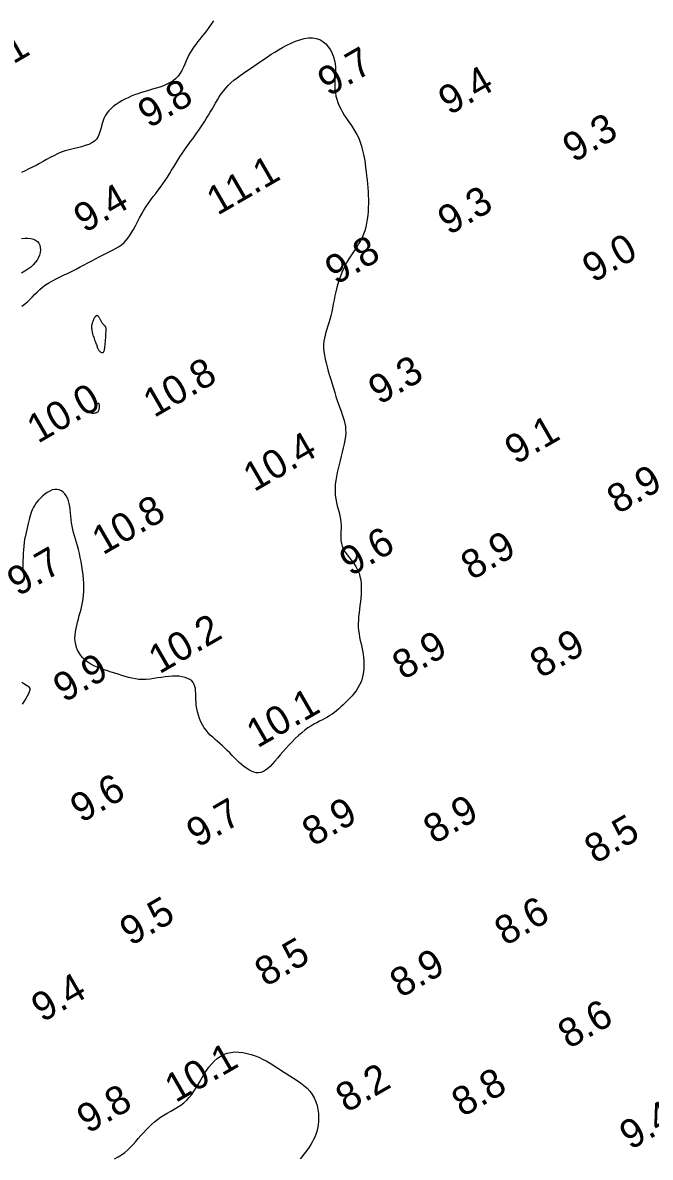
# Model space of a CAD drawing. Extents: x 3024098 to 3056816, y 418252 to 509144.
# Drawn here: x 3033200.8 to 3033310.2, y 418587.9 to 418785.7 of the extents above; entities that cross this region are included whole.
import ezdxf

# ---------------------------------------------------------------- set-up
doc = ezdxf.new("R2010")
doc.units = 0
doc.layers.add('V-CHAN-CONT-EL10', color=7, linetype='Continuous')
doc.layers.add('V-TOPO-SOUN-0911', color=7, linetype='Continuous')

msp = doc.modelspace()

# ---------------------------------------------------------------- linework, layer by layer
at = {"layer": 'V-CHAN-CONT-EL10'}
for points in [[(3033234.05, 418785.98), (3033233.66, 418785.39), (3033233.25, 418784.81), (3033232.84, 418784.25), (3033232.44, 418783.73), (3033232.04, 418783.23), (3033231.66, 418782.77), (3033231.29, 418782.32), (3033230.95, 418781.89), (3033230.62, 418781.46), (3033230.31, 418781.01), (3033230.02, 418780.55), (3033229.76, 418780.07), (3033229.51, 418779.55), (3033229.28, 418779.01), (3033229.05, 418778.45), (3033228.81, 418777.9), (3033228.55, 418777.35), (3033228.25, 418776.84), (3033227.91, 418776.35), (3033227.51, 418775.92), (3033227.04, 418775.54), (3033226.52, 418775.21), (3033225.95, 418774.92), (3033225.34, 418774.67), (3033224.71, 418774.45), (3033224.06, 418774.25), (3033223.4, 418774.06), (3033222.75, 418773.87), (3033222.12, 418773.68), (3033221.5, 418773.48), (3033220.89, 418773.28), (3033220.3, 418773.06), (3033219.72, 418772.84), (3033219.17, 418772.59), (3033218.62, 418772.33), (3033218.1, 418772.05), (3033217.59, 418771.76), (3033217.11, 418771.43), (3033216.65, 418771.09), (3033216.23, 418770.72), (3033215.84, 418770.32), (3033215.49, 418769.89), (3033215.19, 418769.44), (3033214.95, 418768.95), (3033214.75, 418768.44), (3033214.6, 418767.9), (3033214.46, 418767.36), (3033214.31, 418766.83), (3033214.15, 418766.31), (3033213.94, 418765.83), (3033213.67, 418765.39), (3033213.31, 418765.01), (3033212.86, 418764.7), (3033212.32, 418764.44), (3033211.71, 418764.23), (3033211.04, 418764.04), (3033210.34, 418763.87), (3033209.62, 418763.7), (3033208.9, 418763.52), (3033208.19, 418763.31), (3033207.5, 418763.07), (3033206.85, 418762.78), (3033206.21, 418762.48), (3033205.58, 418762.15), (3033204.97, 418761.81), (3033204.36, 418761.47), (3033203.75, 418761.12), (3033203.13, 418760.79), (3033202.5, 418760.48), (3033201.86, 418760.17), (3033201.23, 418759.87), (3033200.61, 418759.57)], [(3033200.64, 418736.25), (3033201.15, 418736.62), (3033201.62, 418737.01), (3033202.06, 418737.42), (3033202.48, 418737.85), (3033202.89, 418738.29), (3033203.32, 418738.72), (3033203.77, 418739.15), (3033204.25, 418739.56), (3033204.79, 418739.95), (3033205.38, 418740.32), (3033206, 418740.67), (3033206.65, 418741.02), (3033207.33, 418741.36), (3033208.02, 418741.69), (3033208.73, 418742.03), (3033209.43, 418742.38), (3033210.13, 418742.73), (3033210.82, 418743.09), (3033211.5, 418743.45), (3033212.17, 418743.81), (3033212.83, 418744.17), (3033213.48, 418744.51), (3033214.11, 418744.84), (3033214.72, 418745.15), (3033215.32, 418745.44), (3033215.9, 418745.72), (3033216.46, 418746), (3033216.99, 418746.29), (3033217.51, 418746.6), (3033218, 418746.96), (3033218.46, 418747.36), (3033218.9, 418747.82), (3033219.32, 418748.36), (3033219.71, 418748.95), (3033220.09, 418749.59), (3033220.45, 418750.26), (3033220.81, 418750.95), (3033221.17, 418751.64), (3033221.54, 418752.33), (3033221.92, 418752.99), (3033222.31, 418753.62), (3033222.72, 418754.22), (3033223.14, 418754.8), (3033223.56, 418755.36), (3033223.99, 418755.91), (3033224.41, 418756.46), (3033224.83, 418757.01), (3033225.24, 418757.58), (3033225.64, 418758.15), (3033226.02, 418758.74), (3033226.39, 418759.34), (3033226.76, 418759.93), (3033227.12, 418760.53), (3033227.48, 418761.13), (3033227.85, 418761.71), (3033228.21, 418762.28), (3033228.58, 418762.84), (3033228.94, 418763.38), (3033229.32, 418763.9), (3033229.69, 418764.42), (3033230.06, 418764.93), (3033230.43, 418765.43), (3033230.79, 418765.94), (3033231.15, 418766.44), (3033231.5, 418766.95), (3033231.85, 418767.46), (3033232.19, 418767.97), (3033232.53, 418768.49), (3033232.85, 418769.01), (3033233.18, 418769.53), (3033233.5, 418770.06), (3033233.81, 418770.59), (3033234.12, 418771.13), (3033234.43, 418771.66), (3033234.74, 418772.2), (3033235.07, 418772.72), (3033235.41, 418773.24), (3033235.78, 418773.75), (3033236.18, 418774.24), (3033236.62, 418774.72), (3033237.09, 418775.18), (3033237.61, 418775.62), (3033238.15, 418776.05), (3033238.71, 418776.47), (3033239.29, 418776.88), (3033239.89, 418777.28), (3033240.49, 418777.68), (3033241.08, 418778.09), (3033241.68, 418778.5), (3033242.27, 418778.91), (3033242.86, 418779.32), (3033243.46, 418779.73), (3033244.08, 418780.15), (3033244.72, 418780.55), (3033245.39, 418780.95), (3033246.08, 418781.35), (3033246.81, 418781.74), (3033247.56, 418782.1), (3033248.33, 418782.42), (3033249.1, 418782.69), (3033249.86, 418782.89), (3033250.6, 418783.01), (3033251.31, 418783.03), (3033251.97, 418782.93), (3033252.58, 418782.71), (3033253.13, 418782.38), (3033253.62, 418781.96), (3033254.05, 418781.46), (3033254.42, 418780.91), (3033254.72, 418780.31), (3033254.96, 418779.7), (3033255.14, 418779.09), (3033255.24, 418778.5), (3033255.29, 418777.92), (3033255.31, 418777.35), (3033255.29, 418776.79), (3033255.25, 418776.23), (3033255.21, 418775.68), (3033255.19, 418775.13), (3033255.19, 418774.57), (3033255.22, 418774.01), (3033255.29, 418773.45), (3033255.4, 418772.88), (3033255.55, 418772.31), (3033255.73, 418771.74), (3033255.96, 418771.18), (3033256.22, 418770.62), (3033256.51, 418770.07), (3033256.85, 418769.53), (3033257.21, 418768.99), (3033257.58, 418768.46), (3033257.96, 418767.91), (3033258.34, 418767.35), (3033258.71, 418766.77), (3033259.05, 418766.16), (3033259.36, 418765.52), (3033259.62, 418764.85), (3033259.85, 418764.14), (3033260.04, 418763.41), (3033260.21, 418762.67), (3033260.34, 418761.92), (3033260.46, 418761.16), (3033260.56, 418760.41), (3033260.65, 418759.67), (3033260.74, 418758.95), (3033260.82, 418758.25), (3033260.89, 418757.55), (3033260.94, 418756.87), (3033260.99, 418756.19), (3033261.03, 418755.52), (3033261.04, 418754.84), (3033261.05, 418754.16), (3033261.03, 418753.46), (3033261, 418752.77), (3033260.94, 418752.07), (3033260.85, 418751.39), (3033260.73, 418750.71), (3033260.59, 418750.05), (3033260.41, 418749.41), (3033260.19, 418748.8), (3033259.94, 418748.22), (3033259.65, 418747.66), (3033259.34, 418747.12), (3033259.01, 418746.59), (3033258.67, 418746.07), (3033258.32, 418745.55), (3033257.97, 418745.02), (3033257.63, 418744.48), (3033257.31, 418743.92), (3033257, 418743.34), (3033256.7, 418742.74), (3033256.43, 418742.13), (3033256.17, 418741.49), (3033255.94, 418740.84), (3033255.72, 418740.17), (3033255.53, 418739.48), (3033255.36, 418738.77), (3033255.2, 418738.06), (3033255.06, 418737.34), (3033254.92, 418736.63), (3033254.79, 418735.93), (3033254.65, 418735.24), (3033254.51, 418734.58), (3033254.35, 418733.95), (3033254.18, 418733.36), (3033254, 418732.8), (3033253.82, 418732.25), (3033253.65, 418731.72), (3033253.5, 418731.2), (3033253.37, 418730.67), (3033253.28, 418730.13), (3033253.23, 418729.56), (3033253.24, 418728.97), (3033253.29, 418728.35), (3033253.39, 418727.71), (3033253.51, 418727.04), (3033253.67, 418726.35), (3033253.86, 418725.65), (3033254.06, 418724.93), (3033254.27, 418724.19), (3033254.49, 418723.45), (3033254.72, 418722.7), (3033254.95, 418721.96), (3033255.18, 418721.22), (3033255.4, 418720.51), (3033255.63, 418719.81), (3033255.86, 418719.15), (3033256.07, 418718.52), (3033256.28, 418717.93), (3033256.48, 418717.38), (3033256.66, 418716.85), (3033256.82, 418716.33), (3033256.94, 418715.82), (3033257.03, 418715.29), (3033257.08, 418714.74), (3033257.09, 418714.17), (3033257.04, 418713.56), (3033256.95, 418712.91), (3033256.83, 418712.24), (3033256.67, 418711.54), (3033256.5, 418710.83), (3033256.31, 418710.11), (3033256.12, 418709.38), (3033255.93, 418708.66), (3033255.76, 418707.95), (3033255.6, 418707.25), (3033255.46, 418706.56), (3033255.35, 418705.88), (3033255.27, 418705.21), (3033255.23, 418704.56), (3033255.23, 418703.91), (3033255.27, 418703.28), (3033255.35, 418702.65), (3033255.48, 418702.04), (3033255.62, 418701.44), (3033255.78, 418700.85), (3033255.94, 418700.28), (3033256.08, 418699.7), (3033256.19, 418699.14), (3033256.27, 418698.59), (3033256.29, 418698.04), (3033256.28, 418697.5), (3033256.26, 418696.96), (3033256.23, 418696.43), (3033256.22, 418695.91), (3033256.25, 418695.4), (3033256.33, 418694.89), (3033256.48, 418694.39), (3033256.71, 418693.89), (3033257.01, 418693.4), (3033257.36, 418692.91), (3033257.74, 418692.41), (3033258.13, 418691.9), (3033258.51, 418691.39), (3033258.87, 418690.85), (3033259.17, 418690.3), (3033259.41, 418689.73), (3033259.58, 418689.14), (3033259.71, 418688.54), (3033259.78, 418687.92), (3033259.81, 418687.28), (3033259.81, 418686.64), (3033259.77, 418686), (3033259.72, 418685.35), (3033259.65, 418684.71), (3033259.57, 418684.07), (3033259.48, 418683.42), (3033259.41, 418682.79), (3033259.34, 418682.16), (3033259.3, 418681.54), (3033259.27, 418680.92), (3033259.29, 418680.32), (3033259.33, 418679.73), (3033259.42, 418679.14), (3033259.52, 418678.56), (3033259.64, 418677.98), (3033259.77, 418677.4), (3033259.89, 418676.81), (3033260.01, 418676.22), (3033260.11, 418675.62), (3033260.19, 418675.01), (3033260.24, 418674.39), (3033260.25, 418673.77), (3033260.24, 418673.14), (3033260.18, 418672.53), (3033260.09, 418671.92), (3033259.95, 418671.34), (3033259.76, 418670.78), (3033259.52, 418670.24), (3033259.23, 418669.72), (3033258.91, 418669.23), (3033258.56, 418668.77), (3033258.19, 418668.32), (3033257.81, 418667.9), (3033257.41, 418667.5), (3033257.02, 418667.11), (3033256.64, 418666.74), (3033256.26, 418666.39), (3033255.89, 418666.06), (3033255.51, 418665.74), (3033255.13, 418665.44), (3033254.73, 418665.15), (3033254.33, 418664.88), (3033253.91, 418664.62), (3033253.47, 418664.38), (3033253.02, 418664.14), (3033252.54, 418663.9), (3033252.06, 418663.65), (3033251.55, 418663.37), (3033251.04, 418663.07), (3033250.51, 418662.73), (3033249.97, 418662.34), (3033249.42, 418661.89), (3033248.86, 418661.4), (3033248.3, 418660.88), (3033247.75, 418660.32), (3033247.21, 418659.75), (3033246.68, 418659.17), (3033246.16, 418658.59), (3033245.67, 418658.02), (3033245.21, 418657.47), (3033244.77, 418656.96), (3033244.35, 418656.48), (3033243.94, 418656.04), (3033243.53, 418655.67), (3033243.14, 418655.36), (3033242.74, 418655.12), (3033242.33, 418654.97), (3033241.92, 418654.91), (3033241.5, 418654.93), (3033241.08, 418655.04), (3033240.65, 418655.2), (3033240.21, 418655.43), (3033239.78, 418655.7), (3033239.35, 418656.02), (3033238.93, 418656.37), (3033238.51, 418656.74), (3033238.1, 418657.13), (3033237.69, 418657.54), (3033237.28, 418657.95), (3033236.88, 418658.37), (3033236.46, 418658.79), (3033236.05, 418659.2), (3033235.62, 418659.6), (3033235.19, 418659.98), (3033234.76, 418660.35), (3033234.33, 418660.72), (3033233.91, 418661.1), (3033233.5, 418661.48), (3033233.11, 418661.89), (3033232.75, 418662.32), (3033232.42, 418662.78), (3033232.12, 418663.28), (3033231.86, 418663.81), (3033231.63, 418664.37), (3033231.44, 418664.94), (3033231.28, 418665.52), (3033231.16, 418666.1), (3033231.06, 418666.67), (3033231.01, 418667.22), (3033230.98, 418667.75), (3033230.96, 418668.26), (3033230.96, 418668.73), (3033230.94, 418669.18), (3033230.9, 418669.6), (3033230.83, 418669.98), (3033230.71, 418670.33), (3033230.52, 418670.65), (3033230.26, 418670.93), (3033229.94, 418671.17), (3033229.54, 418671.37), (3033229.1, 418671.54), (3033228.6, 418671.66), (3033228.06, 418671.74), (3033227.49, 418671.78), (3033226.89, 418671.78), (3033226.27, 418671.73), (3033225.62, 418671.65), (3033224.97, 418671.55), (3033224.31, 418671.44), (3033223.65, 418671.34), (3033222.99, 418671.25), (3033222.33, 418671.19), (3033221.69, 418671.17), (3033221.07, 418671.2), (3033220.46, 418671.27), (3033219.85, 418671.39), (3033219.26, 418671.53), (3033218.66, 418671.7), (3033218.07, 418671.88), (3033217.47, 418672.08), (3033216.86, 418672.27), (3033216.24, 418672.47), (3033215.61, 418672.67), (3033214.99, 418672.87), (3033214.37, 418673.09), (3033213.78, 418673.32), (3033213.2, 418673.58), (3033212.66, 418673.87), (3033212.16, 418674.18), (3033211.71, 418674.54), (3033211.3, 418674.93), (3033210.94, 418675.36), (3033210.64, 418675.81), (3033210.38, 418676.28), (3033210.18, 418676.78), (3033210.04, 418677.3), (3033209.95, 418677.83), (3033209.92, 418678.37), (3033209.94, 418678.92), (3033210, 418679.47), (3033210.1, 418680.04), (3033210.22, 418680.6), (3033210.36, 418681.17), (3033210.52, 418681.74), (3033210.67, 418682.31), (3033210.83, 418682.88), (3033210.97, 418683.45), (3033211.1, 418684.03), (3033211.22, 418684.61), (3033211.32, 418685.22), (3033211.39, 418685.85), (3033211.44, 418686.5), (3033211.46, 418687.19), (3033211.45, 418687.91), (3033211.41, 418688.65), (3033211.34, 418689.42), (3033211.25, 418690.19), (3033211.14, 418690.96), (3033211, 418691.72), (3033210.85, 418692.46), (3033210.69, 418693.16), (3033210.52, 418693.83), (3033210.34, 418694.46), (3033210.16, 418695.07), (3033209.98, 418695.66), (3033209.81, 418696.23), (3033209.66, 418696.79), (3033209.53, 418697.35), (3033209.42, 418697.92), (3033209.33, 418698.49), (3033209.27, 418699.07), (3033209.21, 418699.65), (3033209.16, 418700.23), (3033209.1, 418700.79), (3033209.03, 418701.33), (3033208.93, 418701.85), (3033208.79, 418702.33), (3033208.62, 418702.79), (3033208.4, 418703.19), (3033208.15, 418703.55), (3033207.86, 418703.85), (3033207.54, 418704.08), (3033207.18, 418704.24), (3033206.8, 418704.32), (3033206.4, 418704.31), (3033205.97, 418704.21), (3033205.54, 418704.03), (3033205.09, 418703.77), (3033204.66, 418703.47), (3033204.24, 418703.12), (3033203.85, 418702.74), (3033203.49, 418702.35), (3033203.18, 418701.96), (3033202.91, 418701.58), (3033202.69, 418701.21), (3033202.51, 418700.84), (3033202.36, 418700.47), (3033202.23, 418700.09), (3033202.12, 418699.69), (3033202.01, 418699.28), (3033201.9, 418698.84), (3033201.77, 418698.37), (3033201.65, 418697.87), (3033201.52, 418697.35), (3033201.39, 418696.8), (3033201.27, 418696.23), (3033201.15, 418695.65), (3033201.06, 418695.05), (3033200.98, 418694.43), (3033200.92, 418693.8), (3033200.88, 418693.17), (3033200.86, 418692.52), (3033200.84, 418691.88), (3033200.83, 418691.23), (3033200.82, 418690.58), (3033200.81, 418689.94)], [(3033200.58, 418748.04), (3033201.16, 418748.09), (3033201.71, 418748.09), (3033202.22, 418748.04), (3033202.67, 418747.93), (3033203.06, 418747.76), (3033203.39, 418747.52), (3033203.63, 418747.23), (3033203.79, 418746.88), (3033203.88, 418746.49), (3033203.9, 418746.07), (3033203.85, 418745.62), (3033203.73, 418745.17), (3033203.54, 418744.72), (3033203.3, 418744.28), (3033202.99, 418743.85), (3033202.63, 418743.45), (3033202.2, 418743.07), (3033201.72, 418742.69), (3033201.17, 418742.33), (3033200.57, 418741.98)], [(3033200.68, 418670.69), (3033200.98, 418670.48), (3033201.28, 418670.31), (3033201.55, 418670.15), (3033201.77, 418669.99), (3033201.94, 418669.8), (3033202.04, 418669.59), (3033202.04, 418669.32), (3033201.96, 418669.01), (3033201.81, 418668.66), (3033201.61, 418668.26), (3033201.35, 418667.84), (3033201.06, 418667.38), (3033200.74, 418666.9)], [(3033216.78, 418587.65), (3033217.44, 418587.97), (3033218.04, 418588.33), (3033218.59, 418588.74), (3033219.1, 418589.19), (3033219.59, 418589.66), (3033220.05, 418590.15), (3033220.5, 418590.65), (3033220.95, 418591.16), (3033221.4, 418591.67), (3033221.85, 418592.17), (3033222.31, 418592.66), (3033222.78, 418593.14), (3033223.26, 418593.61), (3033223.77, 418594.06), (3033224.29, 418594.48), (3033224.84, 418594.88), (3033225.41, 418595.25), (3033226, 418595.61), (3033226.6, 418595.95), (3033227.19, 418596.29), (3033227.78, 418596.64), (3033228.35, 418597.01), (3033228.89, 418597.41), (3033229.38, 418597.85), (3033229.84, 418598.33), (3033230.26, 418598.85), (3033230.64, 418599.41), (3033231.01, 418599.98), (3033231.36, 418600.58), (3033231.71, 418601.19), (3033232.07, 418601.81), (3033232.44, 418602.42), (3033232.83, 418603.01), (3033233.25, 418603.59), (3033233.7, 418604.14), (3033234.17, 418604.64), (3033234.68, 418605.09), (3033235.22, 418605.48), (3033235.8, 418605.8), (3033236.41, 418606.04), (3033237.06, 418606.18), (3033237.75, 418606.25), (3033238.46, 418606.23), (3033239.18, 418606.15), (3033239.9, 418606.01), (3033240.61, 418605.82), (3033241.31, 418605.59), (3033241.98, 418605.32), (3033242.62, 418605.02), (3033243.23, 418604.7), (3033243.83, 418604.36), (3033244.41, 418604), (3033244.98, 418603.63), (3033245.55, 418603.25), (3033246.14, 418602.87), (3033246.73, 418602.48), (3033247.35, 418602.1), (3033247.98, 418601.7), (3033248.61, 418601.3), (3033249.22, 418600.88), (3033249.81, 418600.43), (3033250.35, 418599.95), (3033250.84, 418599.43), (3033251.27, 418598.86), (3033251.62, 418598.25), (3033251.89, 418597.59), (3033252.1, 418596.91), (3033252.25, 418596.21), (3033252.33, 418595.51), (3033252.37, 418594.82), (3033252.35, 418594.16), (3033252.29, 418593.53), (3033252.2, 418592.94), (3033252.06, 418592.4), (3033251.9, 418591.89), (3033251.71, 418591.42), (3033251.49, 418590.97), (3033251.25, 418590.53), (3033250.99, 418590.11), (3033250.72, 418589.69), (3033250.43, 418589.28), (3033250.13, 418588.86), (3033249.81, 418588.45), (3033249.48, 418588.04), (3033249.14, 418587.64)]]:
    msp.add_lwpolyline(points, dxfattribs=at)
for points in [[(3033215.17, 418729.47), (3033215.2, 418729.76), (3033215.22, 418730.07), (3033215.25, 418730.39), (3033215.27, 418730.71), (3033215.29, 418731.02), (3033215.31, 418731.3), (3033215.32, 418731.57), (3033215.33, 418731.8), (3033215.34, 418731.99), (3033215.34, 418732.16), (3033215.34, 418732.3), (3033215.33, 418732.42), (3033215.31, 418732.52), (3033215.29, 418732.6), (3033215.26, 418732.67), (3033215.22, 418732.74), (3033215.17, 418732.79), (3033215.12, 418732.84), (3033215.06, 418732.89), (3033215, 418732.94), (3033214.94, 418733), (3033214.87, 418733.06), (3033214.8, 418733.14), (3033214.74, 418733.22), (3033214.67, 418733.31), (3033214.6, 418733.42), (3033214.54, 418733.52), (3033214.47, 418733.64), (3033214.41, 418733.75), (3033214.35, 418733.86), (3033214.29, 418733.98), (3033214.23, 418734.08), (3033214.18, 418734.18), (3033214.12, 418734.28), (3033214.06, 418734.37), (3033214.01, 418734.44), (3033213.96, 418734.51), (3033213.91, 418734.55), (3033213.85, 418734.59), (3033213.8, 418734.61), (3033213.75, 418734.61), (3033213.7, 418734.6), (3033213.65, 418734.59), (3033213.6, 418734.56), (3033213.55, 418734.52), (3033213.5, 418734.48), (3033213.46, 418734.43), (3033213.41, 418734.39), (3033213.37, 418734.33), (3033213.33, 418734.28), (3033213.29, 418734.21), (3033213.25, 418734.14), (3033213.21, 418734.06), (3033213.16, 418733.97), (3033213.12, 418733.86), (3033213.07, 418733.74), (3033213.02, 418733.6), (3033212.98, 418733.46), (3033212.93, 418733.32), (3033212.89, 418733.18), (3033212.85, 418733.04), (3033212.82, 418732.91), (3033212.8, 418732.79), (3033212.79, 418732.69), (3033212.79, 418732.6), (3033212.79, 418732.52), (3033212.8, 418732.45), (3033212.81, 418732.38), (3033212.83, 418732.32), (3033212.84, 418732.25), (3033212.86, 418732.18), (3033212.87, 418732.1), (3033212.88, 418732.02), (3033212.89, 418731.92), (3033212.91, 418731.81), (3033212.93, 418731.69), (3033212.96, 418731.55), (3033212.99, 418731.4), (3033213.04, 418731.23), (3033213.1, 418731.04), (3033213.18, 418730.84), (3033213.25, 418730.62), (3033213.34, 418730.4), (3033213.42, 418730.18), (3033213.5, 418729.97), (3033213.58, 418729.76), (3033213.65, 418729.57), (3033213.71, 418729.39), (3033213.76, 418729.23), (3033213.81, 418729.09), (3033213.85, 418728.96), (3033213.9, 418728.84), (3033213.95, 418728.73), (3033214, 418728.64), (3033214.06, 418728.54), (3033214.14, 418728.46), (3033214.23, 418728.38), (3033214.32, 418728.3), (3033214.41, 418728.24), (3033214.51, 418728.2), (3033214.6, 418728.17), (3033214.69, 418728.16), (3033214.77, 418728.17), (3033214.85, 418728.2), (3033214.91, 418728.26), (3033214.96, 418728.34), (3033215, 418728.45), (3033215.04, 418728.59), (3033215.08, 418728.76), (3033215.11, 418728.96), (3033215.14, 418729.2)], [(3033213.1, 418718.13), (3033213.03, 418718.03), (3033212.95, 418717.93), (3033212.88, 418717.85), (3033212.83, 418717.77), (3033212.79, 418717.71), (3033212.77, 418717.66), (3033212.79, 418717.62), (3033212.84, 418717.6), (3033212.92, 418717.59), (3033213.02, 418717.6), (3033213.13, 418717.61), (3033213.26, 418717.63), (3033213.39, 418717.66), (3033213.51, 418717.68), (3033213.62, 418717.71), (3033213.72, 418717.74), (3033213.81, 418717.77), (3033213.88, 418717.81), (3033213.94, 418717.85), (3033213.98, 418717.9), (3033214.03, 418717.97), (3033214.06, 418718.05), (3033214.1, 418718.15), (3033214.13, 418718.26), (3033214.15, 418718.4), (3033214.18, 418718.54), (3033214.19, 418718.68), (3033214.2, 418718.82), (3033214.19, 418718.95), (3033214.18, 418719.06), (3033214.15, 418719.16), (3033214.11, 418719.22), (3033214.05, 418719.27), (3033213.99, 418719.28), (3033213.92, 418719.28), (3033213.84, 418719.25), (3033213.77, 418719.21), (3033213.69, 418719.15), (3033213.62, 418719.08), (3033213.56, 418719), (3033213.51, 418718.9), (3033213.46, 418718.8), (3033213.41, 418718.69), (3033213.36, 418718.58), (3033213.3, 418718.46), (3033213.24, 418718.35), (3033213.18, 418718.23)]]:
    msp.add_lwpolyline(points, close=True, dxfattribs=at)

# ---------------------------------------------------------------- texts
at = {"layer": 'V-TOPO-SOUN-0911'}
for s, p in [('10.1 ', (3033191.11, 418773.74)), ('9.7', (3033254.12, 418772.72)), ('9.4', (3033275.15, 418769.44)), ('9.8', (3033222.79, 418767.17)), ('9.3', (3033296.81, 418761.2)), ('11.1 ', (3033234.75, 418751.99)), ('9.4', (3033211.6, 418748.93)), ('9.3', (3033275.05, 418748.54)), ('9.8', (3033255.4, 418739.88)), ('9.0', (3033300.23, 418740.24)), ('10.8 ', (3033223.71, 418716.74)), ('9.3', (3033262.95, 418718.98)), ('10.0 ', (3033203.45, 418712.24)), ('9.1', (3033286.72, 418708.56)), ('10.4 ', (3033241.13, 418703.81)), ('8.9', (3033304.52, 418699.92)), ('10.8 ', (3033214.78, 418692.79)), ('9.6', (3033257.93, 418689.09)), ('8.9', (3033279.06, 418688.4)), ('9.7', (3033199.99, 418685.58)), ('10.2 ', (3033224.63, 418672.05)), ('8.9', (3033267.11, 418671.01)), ('8.9', (3033291.1, 418671.31)), ('9.9', (3033208.03, 418667.07)), ('10.1 ', (3033241.7, 418659.14)), ('9.6', (3033211.01, 418646.08)), ('9.7', (3033231.25, 418641.78)), ('8.9', (3033251.4, 418641.98)), ('8.9', (3033272.53, 418642.4)), ('8.5', (3033300.6, 418638.96)), ('9.5', (3033219.63, 418624.65)), ('8.6', (3033284.93, 418624.66)), ('8.5', (3033243.15, 418617.53)), ('8.9', (3033266.69, 418615.6)), ('9.4', (3033204.22, 418611.33)), ('8.6', (3033295.98, 418606.71)), ('10.1 ', (3033227.46, 418597.33)), ('8.2', (3033257.24, 418595.59)), ('8.8', (3033277.45, 418594.83)), ('9.8', (3033212.16, 418591.94)), ('9.4', (3033306.71, 418589.09))]:
    msp.add_text(s, height=5, rotation=30, dxfattribs=at).set_placement(p)

doc.saveas('drawing.dxf')
